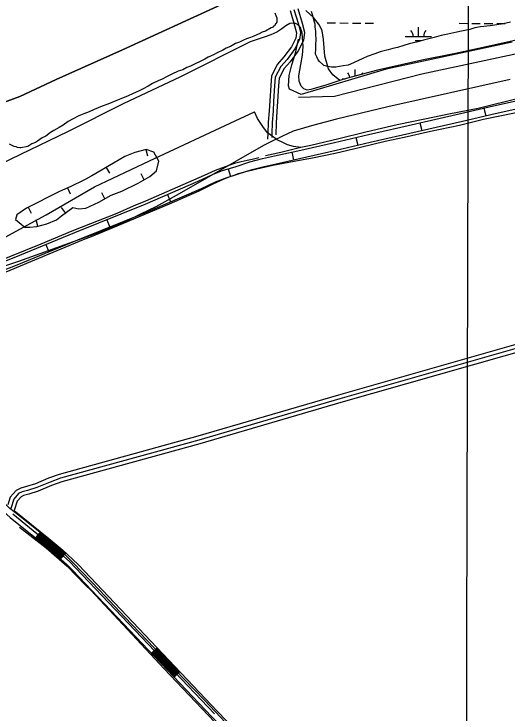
# Model space of a CAD drawing. Extents: x 3161665 to 3199565, y 885729 to 911164.
# Drawn here: x 3185076 to 3186953, y 899568 to 902227 of the extents above; entities that cross this region are included whole.
import ezdxf

# ---------------------------------------------------------------- set-up
doc = ezdxf.new("R2010")
doc.units = 0
for name, color, linetype in [('V-BORW-LINE', 7, 'Continuous'), ('V-GRID-MAJR', 7, 'Continuous'), ('V-LEVE-TOET', 7, 'Continuous'), ('V-ROAD-CNTR', 7, 'Continuous'), ('V-SITE-VEGE', 7, 'Continuous'), ('V-TOPO-SHOR', 7, 'Continuous'), ('V-WETL-SWMP', 7, 'Continuous')]:
    doc.layers.add(name, color=color, linetype=linetype)

msp = doc.modelspace()

# ---------------------------------------------------------------- linework, layer by layer
at = {"layer": 'V-BORW-LINE'}
for p, q in [((3185578.5, 901711.6), (3185585.1, 901687.5)), ((3185427.5, 901643.5), (3185439.9, 901621.8)), ((3185572.7, 901596.7), (3185560.3, 901618.4)), ((3185280.5, 901565.3), (3185290.6, 901542.4)), ((3185422.9, 901524.4), (3185410.6, 901546.1)), ((3185131.1, 901491.7), (3185142.5, 901469.4)), ((3185272.3, 901470.8), (3185257.7, 901491.1)), ((3185167.7, 901419.6), (3185160.7, 901443.6))]:
    msp.add_line(p, q, dxfattribs=at)
msp.add_lwpolyline([(3185201.2, 901429.3), (3185238, 901443.7), (3185256.8, 901459.7), (3185300.3, 901491), (3185322.8, 901485.4), (3185350.6, 901488.1), (3185400.1, 901511.4), (3185446.1, 901537.6), (3185486.5, 901553), (3185548.7, 901583), (3185594.2, 901608.9), (3185619.5, 901630.4), (3185627.7, 901667.1), (3185608.7, 901701.1), (3185579.4, 901711.8), (3185536.9, 901700.2), (3185498.6, 901684.8), (3185455.1, 901659.4), (3185372.4, 901611.9), (3185342.6, 901595.1), (3185292.4, 901570.5), (3185250.2, 901551.9), (3185203.9, 901529), (3185167.6, 901510.4), (3185124.7, 901488.4), (3185087.2, 901462.5), (3185082.8, 901445.1), (3185117.2, 901415.9), (3185137.2, 901415.5), (3185163.8, 901418.5), (3185201.2, 901429.3)], dxfattribs=at)
at = {"layer": 'V-GRID-MAJR'}
msp.add_spline([(3186778.5, 891137.7), (3186794.3, 897197.4), (3186810.2, 903260.2), (3186826.1, 909323), (3186826.1, 909326.1)], degree=3, dxfattribs=at)
at = {"layer": 'V-LEVE-TOET'}
for points in [[(3187483.7, 902243.4), (3187287.4, 902195), (3187138.5, 902163.2), (3187039, 902138.3), (3186903.8, 902108.2), (3186757.6, 902076.5), (3186629.3, 902051), (3186460.8, 902013.3), (3186340.5, 901981.3), (3186316.6, 901973.5)], [(3186316.6, 901973.5), (3186264, 901956.5), (3186224.8, 901944.3), (3186206.3, 901939.8), (3186192.2, 901937.9), (3186179.7, 901942), (3186169.8, 901952.5), (3186162.8, 901971.6), (3186160.7, 901991.2), (3186168.2, 902034.8), (3186174.3, 902070.3), (3186177.5, 902103.1), (3186173.4, 902154.4), (3186167.8, 902175.7), (3186158.9, 902186.4), (3186145.5, 902192.5), (3186126.8, 902191.1), (3186111.2, 902182.4), (3186095.9, 902171.1), (3186076.8, 902158.3), (3186054.8, 902147.5), (3186028.9, 902138.6), (3185975.3, 902121)], [(3185975.3, 902121), (3185708.5, 901986.8), (3185494.5, 901886.7), (3185280.8, 901779.2), (3185027.2, 901656.7)], [(3187028.6, 901912.6), (3186889.1, 901879.1)], [(3186889.1, 901879.1), (3186843.4, 901868.1), (3186731.4, 901845.7), (3186641.1, 901827.2), (3186535.3, 901805.1), (3186415.7, 901777.2), (3186312.7, 901752.4), (3186206.6, 901727.3), (3186168.4, 901719)], [(3184226.9, 900669.2), (3184356.5, 900796.6), (3184458.6, 900896.7), (3184574.2, 901010.6), (3184683.4, 901105.6), (3184803.5, 901211.8), (3184903.9, 901277.4), (3185014.4, 901362.3), (3185199, 901463.1), (3185383.6, 901569.6), (3185591.9, 901668.3), (3185918.8, 901820.1), (3185992.5, 901855)], [(3186024.1, 901799.4), (3186004, 901829.4), (3185992.5, 901855)], [(3186168.4, 901719), (3186140, 901723), (3186118.3, 901729.7), (3186102.8, 901736.8), (3186078.6, 901748.7), (3186054.3, 901765.5), (3186042.1, 901775.5), (3186024.1, 901799.4)]]:
    msp.add_lwpolyline(points, dxfattribs=at)
at = {"layer": 'V-ROAD-CNTR'}
for p, q in [((3186865.7, 901869), (3186872.3, 901839.7)), ((3186622, 901813), (3186628.7, 901783.8)), ((3186378.2, 901757.3), (3186385.1, 901728)), ((3186134.8, 901701.3), (3186141.2, 901671.9)), ((3185891.8, 901637.9), (3185900.9, 901609.3)), ((3185660.4, 901539.9), (3185672.2, 901512.4)), ((3185429.7, 901444.3), (3185441, 901416.5)), ((3185198.1, 901350.3), (3185209.4, 901322.5)), ((3185177.4, 900257.3), (3185158.6, 900234)), ((3185273.8, 900176.4), (3185253.6, 900154.2)), ((3185621.5, 899815.7), (3185599.7, 899795)), ((3185707.6, 899725.1), (3185685.9, 899704.4))]:
    msp.add_line(p, q, dxfattribs=at)
for points in [[(3186127.8, 902240.4), (3186144.9, 902183.9), (3186152.1, 902155.9), (3186149.3, 902135.2), (3186132.4, 902102.7), (3186104.2, 902063.8), (3186080.3, 902036.2), (3186056.3, 901991.5), (3186053.8, 901955.4), (3186050.2, 901896.3), (3186047.8, 901858.1), (3186044.5, 901815), (3186043.4, 901772.1), (3186042.1, 901750.8)], [(3186142.2, 902244.5), (3186159.4, 902187.9), (3186167.4, 902156.8), (3186163.9, 902130.6), (3186145.2, 902094.8), (3186116, 902054.5), (3186092.7, 902027.7), (3186071, 901987.3), (3186068.8, 901954.4), (3186065.1, 901895.3), (3186062.8, 901857), (3186059.5, 901814.2), (3186058.4, 901771.4), (3186057.6, 901757.7)], [(3186156.6, 902248.6), (3186173.8, 902192), (3186182.7, 902157.7), (3186178.4, 902126), (3186158, 902086.9), (3186127.7, 902045.2), (3186105.1, 902019.1), (3186085.8, 901983), (3186083.7, 901953.4), (3186080.1, 901894.4), (3186077.7, 901856), (3186074.5, 901813.4), (3186073.3, 901767.4)], [(3186965.7, 901977.5), (3186499.7, 901873.5), (3186303.9, 901826.6), (3186218.6, 901804.7), (3186139.1, 901780.7), (3186096.6, 901761.5), (3186052.2, 901739.1), (3186026.7, 901726.2), (3185705.6, 901543.2), (3185616.4, 901493.9), (3185557.6, 901465.4), (3185490.8, 901432.5), (3185414.6, 901400.8), (3185093.3, 901284.9), (3184661.7, 901141.5), (3184629, 901127.6), (3184567.6, 901100.5), (3184538.3, 901080.1), (3184493, 901043.4), (3184462.7, 901014.7), (3184428, 900976.6), (3184386.6, 900926)], [(3184930, 901243.3), (3185077.5, 901301.2), (3185308.4, 901395.2), (3185575.8, 901503.5), (3185777.7, 901590.5), (3185831.9, 901616.2), (3185870.6, 901631.2), (3185922.4, 901647.5), (3185974.8, 901664.7), (3186022.1, 901676.7), (3186068.7, 901686.9), (3186156.9, 901706), (3186296.2, 901738), (3186426.1, 901768.5), (3186605, 901809.1), (3186776.8, 901848.9), (3186902.1, 901877.2), (3187074, 901916.2)], [(3190254.5, 901897.3), (3190196.1, 901877), (3189027.2, 901537.1), (3188095.1, 901272.6), (3187187, 901010.9), (3186316.5, 900762.8), (3185780.5, 900606.2), (3185253.7, 900461.3), (3185213.7, 900446.5), (3185163, 900425.6), (3185128.4, 900414.5), (3185107.9, 900408.8), (3185094.1, 900402.3), (3185075.8, 900381.2), (3185064.4, 900346.3)], [(3184941.6, 901215.6), (3185088.6, 901273.3), (3185319.7, 901367.4), (3185587.4, 901475.8), (3185790, 901563.1), (3185843.8, 901588.6), (3185880.6, 901602.8), (3185931.6, 901619), (3185983.2, 901635.9), (3186029, 901647.5), (3186075.1, 901657.6), (3186163.4, 901676.8), (3186303, 901708.8), (3186432.9, 901739.2), (3186611.7, 901779.8), (3186783.5, 901819.6), (3186908.7, 901848), (3187080.5, 901886.9)], [(3187325.3, 901066.4), (3187182.8, 901025.3), (3186312.3, 900777.2), (3185776.4, 900620.7), (3185249.1, 900475.6), (3185208.2, 900460.5), (3185157.8, 900439.7), (3185124.1, 900428.8), (3185102.7, 900423), (3185084.9, 900414.6), (3185062.4, 900388.7), (3185053.1, 900360)], [(3187332.3, 901037.2), (3187191.1, 900996.5), (3186320.6, 900748.4), (3185784.6, 900591.8), (3185258.3, 900447), (3185219.2, 900432.6), (3185168.2, 900411.5), (3185132.7, 900400.1), (3185113.1, 900394.7), (3185103.4, 900390.1), (3185089.1, 900373.6), (3185077.5, 900338.2)], [(3184502.3, 900883.2), (3184504.2, 900881.3), (3184957.3, 900413.8), (3184989.6, 900378.9), (3185025.3, 900344.5), (3185062, 900312.1), (3185190.1, 900208.5), (3185242.2, 900164.6), (3185278.4, 900131.6), (3185300.2, 900110.1), (3185828.9, 899554.1), (3186449.4, 898910.8), (3187067.5, 898262.6)], [(3185839.7, 899564.4), (3185310.9, 900120.6), (3185288.8, 900142.4), (3185252.1, 900175.9), (3185199.6, 900220.1), (3185071.7, 900323.6)], [(3185077.5, 900338.2), (3185209.2, 900231.6), (3185262, 900187.2), (3185299.1, 900153.3), (3185321.6, 900131.1), (3185850.6, 899574.8), (3186429.6, 898974.5)], [(3185164.2, 900241), (3185195.8, 900215.5), (3185248.2, 900171.4), (3185259.7, 900160.9)], [(3185166.1, 900243.4), (3185197.7, 900217.8), (3185250.1, 900173.7), (3185261.7, 900163.1)], [(3185168, 900245.7), (3185199.6, 900220.1), (3185252.1, 900175.9), (3185263.7, 900165.3)], [(3185169.9, 900248), (3185201.6, 900222.4), (3185254.1, 900178.2), (3185265.7, 900167.5)], [(3185171.8, 900250.4), (3185203.5, 900224.7), (3185256.1, 900180.4), (3185267.8, 900169.7)], [(3185173.7, 900252.7), (3185205.4, 900227), (3185258.1, 900182.7), (3185269.8, 900172)], [(3185175.5, 900255), (3185207.3, 900229.3), (3185260, 900184.9), (3185271.8, 900174.2)], [(3185160.4, 900236.4), (3185192, 900210.8), (3185244.2, 900166.9), (3185255.6, 900156.5)], [(3185162.3, 900238.7), (3185193.9, 900213.1), (3185246.2, 900169.1), (3185257.6, 900158.7)], [(3185601.9, 899797.1), (3185688.1, 899706.5)], [(3185604.1, 899799.2), (3185690.2, 899708.6)], [(3185606.3, 899801.2), (3185692.4, 899710.6)], [(3185608.4, 899803.3), (3185694.6, 899712.7)], [(3185610.6, 899805.4), (3185696.8, 899714.8)], [(3185612.8, 899807.4), (3185698.9, 899716.9)], [(3185615, 899809.5), (3185701.1, 899718.9)], [(3185617.1, 899811.6), (3185703.3, 899721)], [(3185619.3, 899813.6), (3185705.4, 899723.1)]]:
    msp.add_lwpolyline(points, dxfattribs=at)
at = {"layer": 'V-SITE-VEGE'}
for points in [[(3185050.8, 902300.4), (3184940.2, 902159.5), (3184928.1, 902091.9), (3184936.5, 902051), (3184953.8, 902039.5), (3184986.9, 902014.2), (3184979.1, 901977.7), (3184879.4, 901900.6), (3184844.3, 901854.3), (3184830.1, 901788.4), (3184844, 901778.2), (3184914.3, 901825.6), (3184990.6, 901873.6), (3185098.8, 901913.4), (3185237.7, 901977.3), (3185489.8, 902091.3), (3185731.1, 902200.8), (3185985.6, 902319.4)], [(3186966.1, 902195.4), (3186939.1, 902189.4), (3186915.3, 902185.5), (3186889.3, 902181.6), (3186852, 902177.7), (3186831.3, 902173.8), (3186811.6, 902167.7), (3186780.5, 902161.7), (3186762.8, 902157.7), (3186727.6, 902150.8), (3186702.7, 902144.8), (3186675.7, 902137.7), (3186635.3, 902127.7), (3186613.5, 902120.6), (3186581.3, 902113.6), (3186560.6, 902106.6), (3186536.7, 902099.5), (3186519.1, 902095.5), (3186501.4, 902090.5), (3186470.3, 902082.5), (3186450.6, 902075.4), (3186420.5, 902065.3), (3186404.9, 902058.1), (3186369.5, 902040.8), (3186348.8, 902032.7), (3186330.1, 902029.7), (3186302.1, 902024.8), (3186285.5, 902024.9), (3186270, 902027.1), (3186265.9, 902028.2), (3186255.6, 902031.4), (3186252.5, 902034.5), (3186239.1, 902046), (3186235, 902052.3), (3186228.9, 902063.7), (3186224.9, 902074.1), (3186226.1, 902094.8), (3186226.2, 902108.2), (3186226.3, 902131), (3186225.5, 902148.6), (3186225.6, 902162.1), (3186223.6, 902176.6), (3186222.7, 902188), (3186219.7, 902200.4), (3186216.6, 902210.8), (3186212.6, 902223.3), (3186209.6, 902236.7)], [(3186069.7, 902231.4), (3186073.9, 902221.6), (3186077.1, 902212.9), (3186077, 902195.6), (3186073.7, 902191.3), (3186068.2, 902181.5), (3186064.9, 902180.5), (3186060.6, 902176.2), (3186055.1, 902174.1), (3186034.4, 902162.3), (3186021.4, 902158.1), (3186009.4, 902151.7), (3185989.9, 902143.2), (3185976.8, 902137.9), (3185961.6, 902132.6), (3185950.8, 902127.3), (3185934.5, 902119.8), (3185920.3, 902114.5), (3185900.8, 902103.8), (3185884.5, 902097.5), (3185871.4, 902090), (3185849.6, 902079.3), (3185835.5, 902071.9), (3185815.9, 902063.4), (3185802.9, 902054.8), (3185783.3, 902045.2), (3185769.2, 902038.8), (3185748.5, 902029.2), (3185734.4, 902023.9), (3185719.2, 902014.3), (3185701.8, 902009), (3185677.9, 901998.4), (3185661.6, 901990.9), (3185637.6, 901978.1), (3185627.8, 901973.9), (3185603.9, 901962.2), (3185587.6, 901952.6), (3185568, 901941.9), (3185552.8, 901934.4), (3185527.8, 901923.8), (3185511.5, 901916.3), (3185483.2, 901904.7), (3185464.8, 901897.2), (3185434.3, 901883.4), (3185412.6, 901876), (3185382.2, 901864.3), (3185362.6, 901854.7), (3185342, 901847.3), (3185323.5, 901839.9), (3185299.6, 901827.1), (3185283.2, 901817.5), (3185263.6, 901803.5), (3185248.4, 901795), (3185228.8, 901783.2), (3185215.8, 901776.8), (3185197.2, 901762.9), (3185184.2, 901755.4), (3185165.7, 901743.7), (3185158.1, 901738.3), (3185145, 901733), (3185128.7, 901723.4), (3185102.7, 901718.2), (3185099.4, 901718.2), (3185089.7, 901719.4), (3185085.3, 901721.6)], [(3185085.3, 901721.6), (3185076.7, 901722.7), (3185059.4, 901731.5)]]:
    msp.add_lwpolyline(points, dxfattribs=at)
at = {"layer": 'V-TOPO-SHOR'}
for points in [[(3185985.6, 902319.4), (3185731.1, 902200.8), (3185489.8, 902091.3), (3185237.7, 901977.3), (3185098.8, 901913.4), (3184990.6, 901873.6), (3184914.3, 901825.6), (3184844, 901778.2), (3184830.1, 901788.4), (3184844.3, 901854.3), (3184879.4, 901900.6), (3184979.1, 901977.7), (3184986.9, 902014.2), (3184953.8, 902039.5), (3184936.5, 902051), (3184928.1, 902091.9), (3184940.3, 902159.5), (3185050.8, 902300.4)], [(3186159.4, 901910.6), (3186296.2, 901913.9), (3186629.6, 901999.4), (3187067.9, 902093.5), (3187541.7, 902196.4)], [(3186972.9, 902119.4), (3186492.8, 902017.4), (3186169.2, 901920.4), (3186125.7, 901940.9), (3186122.2, 901953.4), (3186124, 901992.5), (3186134.8, 902033.3), (3186148.2, 902078.6), (3186159.9, 902131)], [(3187028.6, 901912.6), (3186889.1, 901879.1)], [(3187118.4, 901880.5), (3187066.5, 901867.5), (3186981.3, 901850.1), (3186864.1, 901825.1), (3186772.8, 901803.3), (3186662, 901779.7), (3186562.3, 901757.6), (3186489.3, 901741.4), (3186395.1, 901719), (3186299.5, 901696.8), (3186212.8, 901679.2), (3186163.4, 901669.7), (3186102, 901658.9), (3186062.5, 901650.6), (3186001.4, 901636.2), (3185948.6, 901623.5), (3185930.1, 901618.7), (3185913.2, 901613.2), (3185898.7, 901607.7), (3185875.7, 901598.9), (3185834, 901579.1), (3185780.7, 901553.6), (3185667.8, 901504)], [(3186889.1, 901879.1), (3186843.4, 901868.1), (3186731.4, 901845.7), (3186641.1, 901827.2), (3186535.3, 901805.1), (3186415.7, 901777.2), (3186312.7, 901752.4), (3186206.6, 901727.3), (3186168.4, 901719)], [(3186168.4, 901719), (3186092.7, 901700.6), (3186034.5, 901687.5)], [(3186008.6, 901679.6), (3185983.3, 901673.9), (3185964.3, 901669.6), (3185942, 901664.4), (3185915.6, 901657.7), (3185894, 901650.3), (3185842.1, 901631.2), (3185799.9, 901612.3), (3185577.8, 901514.9), (3185530.4, 901495.7), (3185467.5, 901468.5), (3185296.3, 901400.6), (3185179, 901351.7), (3185065.2, 901306.1), (3185002.6, 901280.9), (3184979.6, 901271.6), (3184943.6, 901256.4), (3184914.5, 901244.6), (3184872.8, 901227.7), (3184847.3, 901216.2), (3184828.9, 901207.1), (3184811.3, 901198), (3184790.7, 901186.5), (3184772.7, 901174.4)], [(3185667.8, 901504), (3185555.5, 901456.5), (3185467.8, 901420.4), (3185370.5, 901379.9), (3185340.1, 901367.7), (3185255, 901332.2), (3185139.7, 901284), (3185019.7, 901234.8), (3184953.6, 901207.7), (3184912.2, 901191.7), (3184899.1, 901186.4), (3184882.9, 901178.2), (3184864.9, 901169.4), (3184844.7, 901157.4), (3184824.5, 901145.6), (3184798.9, 901128.5), (3184766.7, 901106.9), (3184731.6, 901079.7), (3184700.5, 901053.9), (3184645.6, 901003.6), (3184589, 900948.9), (3184531.2, 900891.4)], [(3186453.6, 898963.5), (3186382.6, 899020.4), (3186344.8, 899055.7), (3186326.6, 899071.4), (3186173.5, 899223.8), (3186022.5, 899382.1), (3185801.8, 899616.9), (3185721.7, 899698.6), (3185498.3, 899932.1), (3185402.6, 900034.8), (3185301.7, 900138.8), (3185219.6, 900219.9), (3185093.9, 900320), (3185061.3, 900346.2), (3185002.1, 900404.4), (3184816.5, 900596), (3184554.1, 900872.7)], [(3185097.1, 900275), (3185198.7, 900196.4), (3185278.8, 900126.4), (3185349.2, 900054.5), (3185368.7, 900034.9), (3185648.7, 899735.3), (3185959.9, 899407), (3186255.5, 899104.9), (3186402.7, 898951.8), (3186411.1, 898936.8), (3186412.4, 898931.6)]]:
    msp.add_lwpolyline(points, dxfattribs=at)
at = {"layer": 'V-WETL-SWMP'}
for p, q in [((3186269, 902193), (3186301, 902192.9)), ((3186317, 902192.9), (3186349, 902192.8)), ((3186365, 902192.8), (3186397, 902192.7)), ((3186413, 902192.6), (3186445, 902192.5)), ((3186771, 902191.6), (3186803, 902191.5)), ((3186819, 902191.5), (3186851, 902191.4)), ((3186867, 902191.4), (3186899, 902191.3)), ((3186915, 902191.2), (3186947, 902191.1)), ((3186616.2, 902141.3), (3186616.3, 902177.3)), ((3186566.2, 902141.5), (3186666.2, 902141.2)), ((3186604.2, 902125.9), (3186628.2, 902125.9)), ((3186375.3, 901990.5), (3186375.4, 902016.1)), ((3186325.3, 901980.3), (3186337.3, 901980.2))]:
    msp.add_line(p, q, dxfattribs=at)
msp.add_lwpolyline([(3187039, 902138.3), (3186903.8, 902108.2), (3186757.6, 902076.5), (3186629.3, 902051), (3186460.8, 902013.3), (3186340.5, 901981.3), (3186316.6, 901973.5), (3186290.7, 901996.2), (3186273.4, 902018.8), (3186259.9, 902066.5), (3186255.1, 902129.6), (3186249.4, 902163.3), (3186239.7, 902184.8), (3186216.8, 902213.7), (3186187.3, 902240.1)], dxfattribs=at)
for centre, start, end in [((3186561, 902141.9), 359.0698, 40.6135), ((3186671.5, 902141.6), 139.0698, 180.6135), ((3186320.1, 901980.7), 7.1533, 40.6135), ((3186430.5, 901980.4), 139.0698, 152.0516)]:
    msp.add_arc(centre, 35.2, start, end, dxfattribs=at)

doc.saveas('drawing.dxf')
